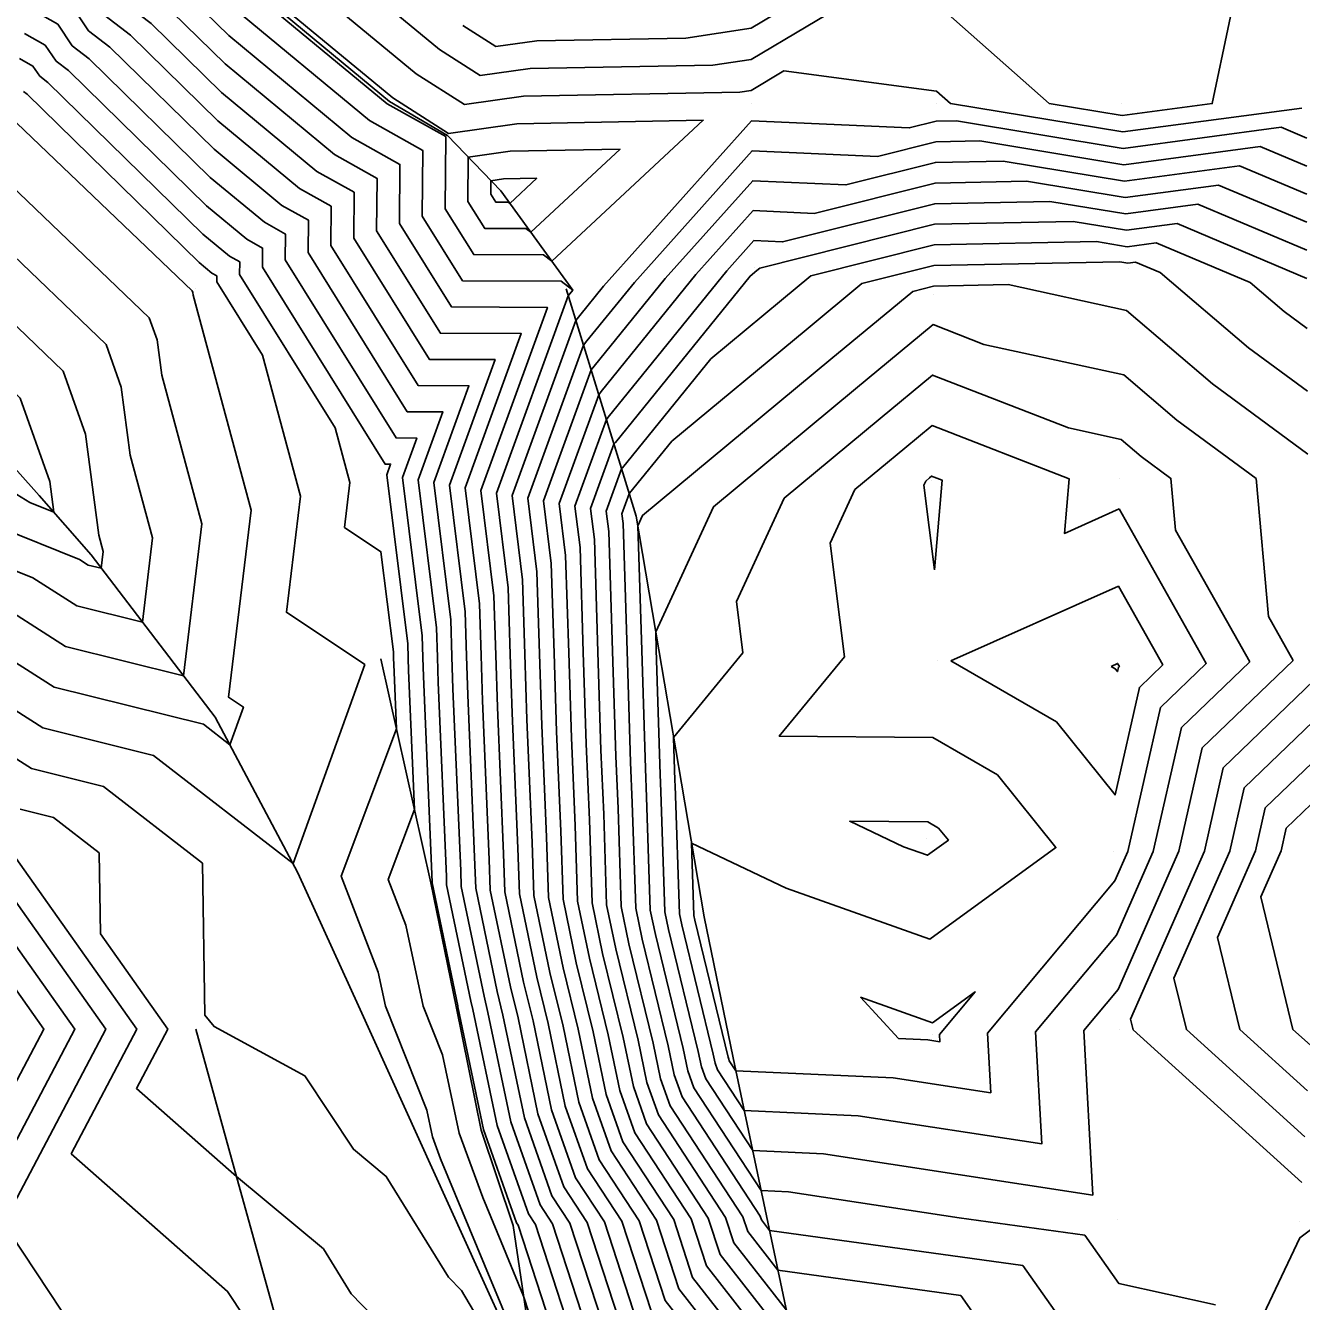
# Model space of a CAD drawing. Extents: x 2188792 to 2191981, y 386090 to 389710.
# Drawn here: x 2190370.9 to 2190439.9, y 387675.5 to 387744.4 of the extents above; entities that cross this region are included whole.
import ezdxf

# ---------------------------------------------------------------- set-up
doc = ezdxf.new("R2010")
doc.units = 0
for name, color, linetype in [('DTM Contours Major', 7, 'Continuous'), ('DTM Contours Minor', 7, 'Continuous'), ('Exist DTM QL2 LIDAR Elevation Point', 7, 'Continuous'), ('PH Exist DTM Breakline', 7, 'Continuous')]:
    doc.layers.add(name, color=color, linetype=linetype)

msp = doc.modelspace()

# ---------------------------------------------------------------- linework, layer by layer
at = {"layer": 'DTM Contours Major'}
for points in [[(2190367.36, 387753.62), (2190371.428, 387746.674), (2190373.355, 387745.581), (2190374.351, 387744.108), (2190375.502, 387743.225), (2190381.128, 387737.713), (2190384.795, 387734.674), (2190386.223, 387733.875), (2190386.209, 387732.12), (2190391.563, 387723.525), (2190393.489, 387723.517), (2190392.151, 387719.84), (2190393.142, 387711.849), (2190393.192, 387710.273), (2190393.235, 387708.893), (2190393.679, 387698.417), (2190393.693, 387697.976), (2190395.001, 387691.69), (2190395.114, 387691.23), (2190396.418, 387684.962), (2190398.106, 387680.189), (2190398.484, 387679.613), (2190401.033, 387671.799)], [(2190385.035, 387747.586), (2190392.041, 387741.782), (2190394.651, 387740.127), (2190397.842, 387740.579), (2190409.528, 387740.793), (2190410.147, 387740.886), (2190411.914, 387741.942), (2190420.147, 387740.846), (2190420.905, 387740.175), (2190430.209, 387738.641), (2190439.885, 387739.93)], [(2190382.129, 387745.378), (2190389.526, 387739.25), (2190392.404, 387737.639), (2190392.377, 387734.098), (2190394.557, 387730.599), (2190399.877, 387730.576), (2190400.506, 387730.097), (2190400.262, 387729.796), (2190396.385, 387719.136), (2190397.02, 387714.018), (2190397.133, 387710.403), (2190397.233, 387707.238), (2190397.542, 387699.95), (2190397.622, 387697.486), (2190398.56, 387692.975), (2190399.17, 387690.476), (2190400.098, 387686.018), (2190401.299, 387682.622), (2190403.155, 387679.791), (2190404.75, 387674.901)], [(2190370.072, 387739.51), (2190379.951, 387730.054), (2190379.983, 387729.962), (2190380.003, 387729.816), (2190383.138, 387718.212), (2190381.915, 387708.104), (2190382.714, 387707.568), (2190381.982, 387705.533), (2190380.554, 387706.64), (2190372.5, 387708.648), (2190366.309, 387712.587)], [(2190440.149, 387732.247), (2190434.269, 387734.732), (2190430.382, 387734.214), (2190426.269, 387734.892), (2190420.059, 387734.764), (2190411.837, 387732.702), (2190410.283, 387732.772), (2190408.825, 387731.142), (2190402.426, 387723.241), (2190402.319, 387723.109), (2190400.618, 387718.432), (2190400.897, 387716.187), (2190401.075, 387710.533), (2190401.23, 387705.583), (2190401.404, 387701.482), (2190401.55, 387696.995), (2190402.119, 387694.261), (2190403.227, 387689.722), (2190403.778, 387687.073), (2190404.492, 387685.056), (2190407.826, 387679.969), (2190408.468, 387678.002), (2190412.5, 387672.838)], [(2190439.422, 387710.096), (2190438.091, 387712.456), (2190437.419, 387719.917), (2190433.134, 387723.068), (2190430.265, 387725.517), (2190422.711, 387727.163), (2190419.964, 387728.23), (2190415.781, 387724.757), (2190408.101, 387718.39), (2190404.985, 387711.645), (2190405.016, 387710.664), (2190405.228, 387703.929), (2190405.266, 387703.015), (2190405.479, 387696.505), (2190405.678, 387695.547), (2190407.284, 387688.969), (2190407.459, 387688.129), (2190407.685, 387687.489), (2190410.224, 387683.615), (2190414.044, 387683.443), (2190428.59, 387681.21), (2190428.103, 387690.092), (2190429.961, 387692.315), (2190433.24, 387699.781), (2190434.51, 387705.377), (2190439.422, 387710.096)], [(2190370.143, 387680.393), (2190375.284, 387690.17), (2190370.143, 387697.458)], [(2190463.413, 387670.098), (2190463.816, 387676.065), (2190467.283, 387680.046), (2190470.261, 387689.546), (2190470.409, 387690.006), (2190470.322, 387690.072), (2190470.256, 387690.095), (2190470.099, 387690.051), (2190460.091, 387685.596), (2190455.628, 387684.292), (2190450.252, 387681.804), (2190448.15, 387682.149), (2190441, 387679.823), (2190439.78, 387678.902), (2190435.505, 387669.89)], [(2190374.944, 387671.854), (2190370.143, 387679.137)]]:
    msp.add_lwpolyline(points, dxfattribs=at)
at = {"layer": 'DTM Contours Minor'}
for points in [[(2190369.847, 387754.806), (2190372.231, 387750.735), (2190375.363, 387748.959), (2190376.98, 387746.566), (2190378.851, 387745.131), (2190381.728, 387742.312), (2190387.634, 387737.42), (2190389.932, 387736.133), (2190389.91, 387733.307), (2190393.359, 387727.769), (2190397.722, 387727.751), (2190394.691, 387719.417), (2190395.469, 387713.15), (2190395.557, 387710.351), (2190395.634, 387707.9), (2190395.997, 387699.337), (2190396.05, 387697.682), (2190397.137, 387692.461), (2190397.548, 387690.778), (2190398.626, 387685.596), (2190400.022, 387681.649), (2190401.287, 387679.719), (2190403.263, 387673.66)], [(2190370.676, 387755.202), (2190372.499, 387752.089), (2190376.032, 387750.085), (2190377.857, 387747.386), (2190379.967, 387745.767), (2190381.928, 387743.845), (2190388.58, 387738.335), (2190391.168, 387736.886), (2190391.143, 387733.702), (2190393.958, 387729.184), (2190399.134, 387729.162), (2190395.538, 387719.277), (2190396.244, 387713.584), (2190396.345, 387710.377), (2190396.433, 387707.569), (2190396.769, 387699.643), (2190396.836, 387697.584), (2190397.849, 387692.718), (2190398.359, 387690.627), (2190399.362, 387685.807), (2190400.661, 387682.135), (2190402.221, 387679.755), (2190404.007, 387674.28)], [(2190368.189, 387754.015), (2190371.696, 387748.028), (2190374.024, 387746.707), (2190375.227, 387744.928), (2190376.618, 387743.861), (2190381.328, 387739.246), (2190385.741, 387735.589), (2190387.459, 387734.628), (2190387.443, 387732.515), (2190392.162, 387724.94), (2190394.9, 387724.928), (2190392.998, 387719.699), (2190393.918, 387712.283), (2190393.98, 387710.299), (2190394.035, 387708.562), (2190394.452, 387698.723), (2190394.479, 387697.878), (2190395.713, 387691.947), (2190395.925, 387691.079), (2190397.154, 387685.173), (2190398.745, 387680.675), (2190399.418, 387679.648), (2190401.777, 387672.419)], [(2190369.018, 387754.411), (2190371.963, 387749.382), (2190374.694, 387747.833), (2190376.104, 387745.747), (2190377.735, 387744.496), (2190381.528, 387740.779), (2190386.687, 387736.505), (2190388.695, 387735.381), (2190388.676, 387732.911), (2190392.761, 387726.355), (2190396.311, 387726.34), (2190393.844, 387719.558), (2190394.693, 387712.717), (2190394.769, 387710.325), (2190394.834, 387708.231), (2190395.224, 387699.03), (2190395.265, 387697.78), (2190396.425, 387692.204), (2190396.736, 387690.928), (2190397.89, 387685.385), (2190399.384, 387681.162), (2190400.353, 387679.684), (2190402.52, 387673.04)], [(2190366.531, 387753.224), (2190371.16, 387745.32), (2190372.686, 387744.455), (2190373.474, 387743.289), (2190374.385, 387742.59), (2190380.928, 387736.179), (2190383.849, 387733.759), (2190384.986, 387733.122), (2190384.975, 387731.724), (2190390.965, 387722.111), (2190392.077, 387722.106), (2190391.304, 387719.98), (2190392.367, 387711.415), (2190392.404, 387710.247), (2190392.436, 387709.224), (2190392.907, 387698.11), (2190392.908, 387698.074), (2190394.29, 387691.432), (2190394.302, 387691.38), (2190395.682, 387684.751), (2190397.468, 387679.702), (2190397.55, 387679.577), (2190400.29, 387671.179)], [(2190420.147, 387745.569), (2190426.239, 387740.175), (2190430.174, 387739.526), (2190435.044, 387740.175), (2190437.794, 387753.275)], [(2190394.561, 387744.392), (2190396.359, 387743.251), (2190398.558, 387743.563), (2190406.611, 387743.711), (2190410.147, 387744.238), (2190420.079, 387750.176)], [(2190387.384, 387747.988), (2190393.301, 387743.087), (2190395.505, 387741.689), (2190398.2, 387742.071), (2190408.069, 387742.252), (2190410.147, 387742.562), (2190416.082, 387746.11)], [(2190382.329, 387746.911), (2190390.472, 387740.166), (2190393.641, 387738.392), (2190393.61, 387734.494), (2190395.156, 387732.013), (2190398.926, 387731.997), (2190399.373, 387731.658), (2190407.556, 387739.272), (2190397.484, 387739.087), (2190393.797, 387738.565), (2190390.781, 387740.477), (2190382.686, 387747.183)], [(2190370.892, 387743.966), (2190372.017, 387743.328), (2190372.597, 387742.47), (2190373.269, 387741.954), (2190380.727, 387734.646), (2190382.903, 387732.844), (2190383.75, 387732.37), (2190383.742, 387731.328), (2190390.366, 387720.696), (2190390.666, 387720.695), (2190390.457, 387720.121), (2190391.592, 387710.982), (2190391.615, 387710.221), (2190391.636, 387709.555), (2190391.954, 387702.046), (2190390.532, 387698.256), (2190391.484, 387695.782), (2190392.425, 387691.411), (2190393.466, 387688.788), (2190394.365, 387684.549), (2190395.646, 387681.075), (2190396.64, 387678.677), (2190397.852, 387675.751), (2190399.546, 387670.558)], [(2190370.625, 387742.613), (2190371.348, 387742.202), (2190371.721, 387741.65), (2190372.153, 387741.319), (2190380.527, 387733.113), (2190381.957, 387731.928), (2190382.514, 387731.617), (2190382.508, 387730.933), (2190387.669, 387722.648), (2190388.465, 387719.703), (2190388.172, 387717.28), (2190390.145, 387715.96), (2190390.816, 387710.548), (2190390.827, 387710.195), (2190390.837, 387709.886), (2190390.985, 387706.401), (2190387.999, 387698.445), (2190389.997, 387693.254), (2190390.391, 387691.423), (2190392.625, 387685.796), (2190392.932, 387684.348), (2190393.37, 387683.162), (2190395.739, 387677.445), (2190398.629, 387670.469)], [(2190370.844, 387740.831), (2190371.036, 387740.684), (2190380.327, 387731.58), (2190381.011, 387731.013), (2190381.277, 387730.864), (2190381.275, 387730.537), (2190383.744, 387726.574), (2190385.801, 387718.957), (2190385.043, 387712.692), (2190389.267, 387709.864), (2190385.398, 387699.115), (2190377.853, 387704.962), (2190371.889, 387706.448), (2190363.791, 387711.601)], [(2190440.149, 387738.304), (2190438.762, 387738.89), (2190430.243, 387737.755), (2190421.228, 387739.242), (2190420.132, 387739.219), (2190418.68, 387738.855), (2190410.164, 387739.243), (2190402.17, 387730.306), (2190400.89, 387728.726), (2190400.673, 387728.458), (2190397.231, 387718.995), (2190397.795, 387714.452), (2190397.922, 387710.429), (2190398.032, 387706.907), (2190398.314, 387700.256), (2190398.408, 387697.387), (2190399.272, 387693.232), (2190399.982, 387690.325), (2190400.834, 387686.229), (2190401.938, 387683.109), (2190404.089, 387679.826), (2190405.494, 387675.521), (2190408.947, 387671.098)], [(2190440.149, 387736.79), (2190437.639, 387737.851), (2190430.278, 387736.87), (2190422.489, 387738.154), (2190420.113, 387738.105), (2190416.969, 387737.317), (2190410.194, 387737.625), (2190403.834, 387730.515), (2190401.274, 387727.355), (2190401.085, 387727.121), (2190398.078, 387718.854), (2190398.57, 387714.886), (2190398.71, 387710.455), (2190398.832, 387706.576), (2190399.086, 387700.563), (2190399.193, 387697.289), (2190399.984, 387693.49), (2190400.793, 387690.175), (2190401.57, 387686.44), (2190402.576, 387683.595), (2190405.023, 387679.862), (2190406.237, 387676.141), (2190410.069, 387671.234)], [(2190394.863, 387737.275), (2190397.126, 387737.596), (2190403.06, 387737.704), (2190398.239, 387733.219), (2190397.975, 387733.419), (2190395.754, 387733.428), (2190394.844, 387734.889), (2190394.863, 387737.275)], [(2190440.149, 387735.275), (2190436.516, 387736.811), (2190430.313, 387735.984), (2190423.749, 387737.067), (2190420.095, 387736.991), (2190415.259, 387735.778), (2190410.224, 387736.008), (2190405.497, 387730.724), (2190401.658, 387725.984), (2190401.496, 387725.783), (2190398.925, 387718.714), (2190399.346, 387715.319), (2190399.498, 387710.481), (2190399.631, 387706.245), (2190399.859, 387700.869), (2190399.979, 387697.191), (2190400.696, 387693.747), (2190401.604, 387690.024), (2190402.306, 387686.651), (2190403.215, 387684.082), (2190405.958, 387679.898), (2190406.981, 387676.761), (2190411.192, 387671.369)], [(2190369.719, 387736.178), (2190377.628, 387728.606), (2190378.053, 387727.411), (2190378.304, 387725.497), (2190380.474, 387717.466), (2190379.481, 387709.259), (2190373.112, 387710.847), (2190368.827, 387713.573)], [(2190396.083, 387736.007), (2190396.768, 387736.104), (2190398.563, 387736.137), (2190397.105, 387734.78), (2190397.025, 387734.84), (2190396.353, 387734.843), (2190396.078, 387735.285), (2190396.083, 387736.007)], [(2190440.149, 387733.761), (2190435.392, 387735.771), (2190430.347, 387735.099), (2190425.009, 387735.979), (2190420.077, 387735.877), (2190413.548, 387734.24), (2190410.253, 387734.39), (2190407.161, 387730.933), (2190402.042, 387724.612), (2190401.908, 387724.446), (2190399.771, 387718.573), (2190400.121, 387715.753), (2190400.286, 387710.507), (2190400.431, 387705.914), (2190400.631, 387701.176), (2190400.765, 387697.093), (2190401.407, 387694.004), (2190402.416, 387689.873), (2190403.042, 387686.862), (2190403.853, 387684.569), (2190406.892, 387679.933), (2190407.724, 387677.382), (2190412.314, 387671.504)], [(2190440.149, 387730.732), (2190433.146, 387733.692), (2190430.417, 387733.328), (2190427.529, 387733.804), (2190420.04, 387733.65), (2190410.605, 387731.283), (2190410.453, 387731.157), (2190410.083, 387730.85), (2190402.81, 387721.87), (2190402.731, 387721.771), (2190401.465, 387718.291), (2190401.672, 387716.621), (2190401.863, 387710.56), (2190402.03, 387705.252), (2190402.176, 387701.789), (2190402.336, 387696.897), (2190402.831, 387694.518), (2190404.038, 387689.572), (2190404.514, 387687.284), (2190405.131, 387685.542), (2190408.76, 387680.004), (2190409.211, 387678.622), (2190412.045, 387674.994)], [(2190359.019, 387726.707), (2190357.799, 387728.081), (2190356.346, 387733.182), (2190364.898, 387732.089), (2190369.011, 387729.513), (2190372.983, 387725.711), (2190374.192, 387722.31), (2190374.907, 387716.86), (2190375.147, 387715.974), (2190375.037, 387715.07), (2190374.335, 387715.245), (2190373.863, 387715.545), (2190369.471, 387717.306), (2190366.095, 387719.382), (2190361.563, 387723.395), (2190359.236, 387723.555), (2190359.019, 387726.707)], [(2190369.365, 387732.845), (2190375.306, 387727.159), (2190376.122, 387724.861), (2190376.606, 387721.178), (2190377.81, 387716.72), (2190377.259, 387712.164), (2190373.723, 387713.046), (2190371.345, 387714.559), (2190367.759, 387715.997)], [(2190440.165, 387728.03), (2190438.93, 387728.939), (2190437.086, 387730.513), (2190432.023, 387732.652), (2190430.452, 387732.443), (2190428.789, 387732.717), (2190420.022, 387732.536), (2190413.361, 387730.865), (2190411.785, 387729.557), (2190407.966, 387726.391), (2190403.194, 387720.499), (2190403.142, 387720.434), (2190402.312, 387718.151), (2190402.448, 387717.055), (2190402.651, 387710.586), (2190402.829, 387704.922), (2190402.949, 387702.095), (2190403.122, 387696.799), (2190403.543, 387694.775), (2190404.85, 387689.421), (2190405.25, 387687.495), (2190405.769, 387686.029), (2190409.694, 387680.04), (2190409.955, 387679.243), (2190411.59, 387677.149), (2190421.459, 387675.782), (2190425.111, 387670.6)], [(2190440.191, 387724.634), (2190436.998, 387726.982), (2190432.233, 387731.049), (2190430.9, 387731.612), (2190430.486, 387731.557), (2190430.049, 387731.63), (2190420.004, 387731.422), (2190416.116, 387730.447), (2190413.117, 387727.957), (2190405.849, 387721.931), (2190403.578, 387719.127), (2190403.554, 387719.097), (2190403.158, 387718.01), (2190403.223, 387717.488), (2190403.439, 387710.612), (2190403.629, 387704.591), (2190403.721, 387702.402), (2190403.907, 387696.701), (2190404.254, 387695.032), (2190405.661, 387689.27), (2190405.986, 387687.707), (2190406.408, 387686.516), (2190410.629, 387680.076), (2190410.698, 387679.863), (2190411.134, 387679.304), (2190424.809, 387677.411), (2190429.869, 387670.23)], [(2190360.729, 387727.246), (2190360.205, 387727.837), (2190359.58, 387730.031), (2190363.258, 387729.561), (2190368.658, 387726.181), (2190370.66, 387724.264), (2190372.262, 387719.759), (2190372.48, 387718.095), (2190371.182, 387718.615), (2190367.187, 387721.072), (2190361.824, 387725.821), (2190360.823, 387725.89), (2190360.729, 387727.246)], [(2190440.217, 387721.238), (2190435.066, 387725.025), (2190430.407, 387729.001), (2190424.027, 387730.391), (2190419.986, 387730.308), (2190418.871, 387730.028), (2190414.449, 387726.357), (2190404.279, 387717.925), (2190404.016, 387717.357), (2190404.228, 387710.638), (2190404.428, 387704.26), (2190404.494, 387702.708), (2190404.693, 387696.603), (2190404.966, 387695.29), (2190406.472, 387689.12), (2190406.723, 387687.918), (2190407.046, 387687.002), (2190410.679, 387681.459), (2190412.164, 387681.393), (2190421.372, 387679.979), (2190428.159, 387679.039), (2190429.994, 387676.435), (2190435.224, 387675.277)], [(2190437.074, 387710.013), (2190433.066, 387717.12), (2190432.814, 387719.927), (2190431.202, 387721.111), (2190430.123, 387722.032), (2190427.282, 387722.651), (2190419.939, 387725.504), (2190417.113, 387723.157), (2190411.923, 387718.855), (2190409.345, 387713.274), (2190409.695, 387710.495), (2190405.954, 387705.933), (2190406.027, 387703.598), (2190406.039, 387703.321), (2190406.264, 387696.407), (2190406.39, 387695.804), (2190408.095, 387688.818), (2190408.195, 387688.34), (2190408.323, 387687.976), (2190409.769, 387685.77), (2190415.924, 387685.493), (2190425.838, 387683.971), (2190425.506, 387690.025), (2190429.871, 387695.248), (2190431.86, 387699.775), (2190433.378, 387706.462), (2190437.074, 387710.013)], [(2190430.021, 387718.274), (2190427.057, 387716.955), (2190427.315, 387719.903), (2190419.915, 387722.778), (2190418.445, 387721.557), (2190415.746, 387719.319), (2190414.405, 387716.417), (2190415.176, 387710.286), (2190411.655, 387705.992), (2190419.952, 387705.926), (2190423.449, 387703.905), (2190426.598, 387699.982), (2190419.796, 387695.04), (2190412.024, 387697.793), (2190406.922, 387700.221), (2190407.05, 387696.309), (2190407.102, 387696.061), (2190408.906, 387688.667), (2190408.931, 387688.551), (2190408.962, 387688.462), (2190409.314, 387687.925), (2190417.804, 387687.543), (2190423.085, 387686.733), (2190422.908, 387689.958), (2190429.782, 387698.18), (2190430.48, 387699.768), (2190432.245, 387707.547), (2190434.725, 387709.93), (2190430.021, 387718.274)], [(2190420.039, 387714.987), (2190420.463, 387719.829), (2190419.891, 387720.052), (2190419.777, 387719.957), (2190419.568, 387719.784), (2190419.464, 387719.559), (2190420.039, 387714.987)], [(2190420.927, 387710.07), (2190429.979, 387714.101), (2190432.377, 387709.847), (2190431.113, 387708.632), (2190429.796, 387702.829), (2190426.628, 387706.775), (2190420.927, 387710.07)], [(2190398.212, 387669.775), (2190394.49, 387676.055), (2190393.792, 387676.77), (2190390.43, 387682.213), (2190388.667, 387683.682), (2190386.031, 387687.643), (2190381.128, 387690.312), (2190380.639, 387690.929), (2190380.504, 387699.136), (2190375.152, 387703.284), (2190371.277, 387704.249), (2190361.273, 387710.615)], [(2190429.588, 387709.772), (2190429.937, 387709.928), (2190430.029, 387709.764), (2190429.981, 387709.717), (2190429.93, 387709.493), (2190429.808, 387709.645), (2190429.588, 387709.772)], [(2190439.885, 387681.885), (2190430.773, 387690.144), (2190430.634, 387690.714), (2190434.62, 387699.787), (2190435.642, 387704.292), (2190440.559, 387709.016)], [(2190440.039, 387684.359), (2190433.651, 387690.149), (2190432.98, 387692.918), (2190436, 387699.794), (2190436.775, 387703.207), (2190440.5, 387706.787)], [(2190440.193, 387686.834), (2190436.529, 387690.154), (2190435.325, 387695.123), (2190437.38, 387699.8), (2190437.907, 387702.122), (2190440.442, 387704.557)], [(2190440.346, 387689.308), (2190439.407, 387690.159), (2190437.671, 387697.327), (2190438.76, 387699.807), (2190439.039, 387701.037), (2190440.383, 387702.328)], [(2190391.444, 387672.889), (2190388.537, 387675.866), (2190387.035, 387678.297), (2190382.344, 387682.206), (2190381.909, 387682.589), (2190376.941, 387686.968), (2190378.625, 387690.17), (2190374.989, 387695.325), (2190374.917, 387699.694), (2190372.451, 387701.605), (2190370.665, 387702.05)], [(2190420.269, 387701.035), (2190419.69, 387701.37), (2190415.471, 387701.403), (2190418.375, 387700.021), (2190419.664, 387699.565), (2190420.792, 387700.384), (2190420.269, 387701.035)], [(2190382.782, 387674.605), (2190381.861, 387676.003), (2190375.811, 387681.335), (2190373.418, 387683.444), (2190376.954, 387690.17), (2190370.143, 387699.827)], [(2190370.143, 387683.57), (2190373.613, 387690.17), (2190370.143, 387695.09)], [(2190370.143, 387686.747), (2190371.943, 387690.17), (2190370.143, 387692.722)], [(2190416.042, 387691.892), (2190419.929, 387690.515), (2190422.233, 387692.19), (2190420.311, 387689.89), (2190420.333, 387689.494), (2190419.684, 387689.594), (2190418.101, 387689.665), (2190416.042, 387691.892)]]:
    msp.add_lwpolyline(points, dxfattribs=at)
at = {"layer": 'Exist DTM QL2 LIDAR Elevation Point'}
for p, q in [((2190410.147, 387740.175), (2190410.147, 387740.175)), ((2190420.147, 387740.175), (2190420.147, 387740.175)), ((2190430.148, 387740.175), (2190430.148, 387740.175)), ((2190410.31, 387731.328), (2190410.31, 387731.328)), ((2190430.499, 387731.241), (2190430.499, 387731.241)), ((2190380.144, 387730.174), (2190380.144, 387730.174)), ((2190419.978, 387729.86), (2190419.978, 387729.86)), ((2190390.145, 387720.173), (2190390.145, 387720.173)), ((2190419.888, 387719.823), (2190419.888, 387719.823)), ((2190430.037, 387719.932), (2190430.037, 387719.932)), ((2190420.192, 387710.095), (2190420.192, 387710.095)), ((2190429.935, 387709.76), (2190429.935, 387709.76)), ((2190419.637, 387700.464), (2190419.637, 387700.464)), ((2190429.734, 387699.765), (2190429.734, 387699.765)), ((2190419.947, 387689.881), (2190419.947, 387689.881)), ((2190430.026, 387690.142), (2190430.026, 387690.142)), ((2190429.907, 387679.889), (2190429.907, 387679.889)), ((2190439.756, 387679.805), (2190439.756, 387679.805))]:
    msp.add_line(p, q, dxfattribs=at)
at = {"layer": 'PH Exist DTM Breakline'}
for points in [[(2190377.508, 387752.569), (2190379.79, 387749.193), (2190382.357, 387747.127), (2190390.604, 387740.294), (2190393.733, 387738.448), (2190396.613, 387735.457), (2190400.506, 387730.097)], [(2190400.146, 387730.174), (2190403.927, 387717.882), (2190405.151, 387710.668), (2190406.374, 387703.454), (2190407.598, 387696.24), (2190409.167, 387688.619), (2190410.969, 387680.089), (2190412.77, 387671.559), (2190415.434, 387661.708), (2190417.319, 387653.64), (2190418.384, 387641.802), (2190419.995, 387629.909)], [(2190362.021, 387727.653), (2190368.298, 387722.791), (2190371.69, 387719.003), (2190374.487, 387715.79), (2190381.184, 387707.032), (2190385.661, 387698.621), (2190388.925, 387691.432), (2190392.19, 387684.244), (2190395.454, 387677.056), (2190398.718, 387669.867)], [(2190390.145, 387710.172), (2190392.837, 387698.083), (2190394.199, 387691.4), (2190395.561, 387684.716), (2190397.291, 387679.567), (2190398.718, 387669.867), (2190400.146, 387660.167)], [(2190380.144, 387690.17), (2190382.22, 387682.654), (2190384.297, 387675.137), (2190386.373, 387667.62), (2190387.366, 387658.688), (2190388.359, 387649.755), (2190389.352, 387640.822), (2190391.127, 387631.664), (2190392.901, 387622.505), (2190393.454, 387615.066), (2190394.007, 387607.627), (2190394.559, 387600.188), (2190395.956, 387592.68), (2190397.352, 387585.173), (2190398.749, 387577.666), (2190400.146, 387570.159), (2190400.146, 387560.158)]]:
    msp.add_lwpolyline(points, dxfattribs=at)

doc.saveas('drawing.dxf')
